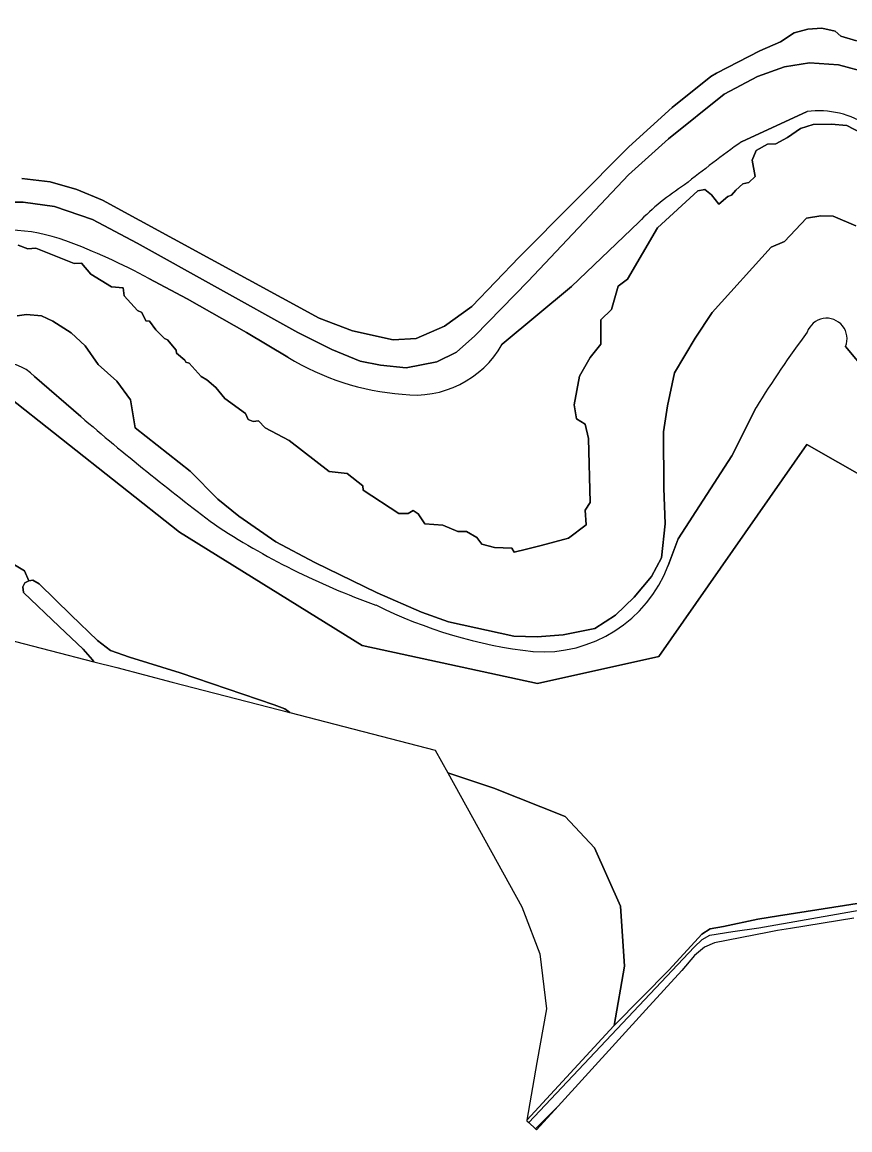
# Model space of a CAD drawing. Extents: x 157648 to 158502, y 379212 to 380938.
# Drawn here: x 157974.1 to 158116.9, y 379212.3 to 379403.4 of the extents above; entities that cross this region are included whole.
import ezdxf

# ---------------------------------------------------------------- set-up
doc = ezdxf.new("R2010")
doc.units = 0
for name, color, linetype in [('IMGEO_Fietspad_halfverhard', 7, 'Continuous'), ('IMGEO_Gemengd_bos', 7, 'Continuous'), ('IMGEO_Grasland_overig', 7, 'Continuous'), ('IMGEO_Greppel_droge_sloot', 7, 'Continuous'), ('IMGEO_Groenvoorziening', 7, 'Continuous'), ('IMGEO_Loofbos', 7, 'Continuous'), ('IMGEO_Oever', 7, 'Continuous'), ('IMGEO_Rivier', 7, 'Continuous'), ('IMGEO_Sloot', 7, 'Continuous'), ('IMGEO_Walbescherming', 7, 'Continuous')]:
    doc.layers.add(name, color=color, linetype=linetype)

msp = doc.modelspace()

# ---------------------------------------------------------------- linework, layer by layer
at = {"layer": 'IMGEO_Fietspad_halfverhard'}
for points in [[(158118.03, 379400.12), (158115.28, 379400.98), (158114.33, 379401.84), (158112.01, 379402.35), (158109.61, 379402.18), (158107.29, 379401.5), (158104.88, 379399.95), (158101.36, 379398.44), (158093.89, 379394.55), (158092.9, 379393.97), (158086.24, 379388.66), (158078.76, 379381.88), (158059.84, 379362.84), (158051.66, 379354.31), (158046.99, 379350.92), (158042.08, 379348.82), (158038.11, 379348.59), (158031.1, 379350.1), (158025.37, 379352.32), (157987.99, 379372.65), (157983.55, 379374.52), (157978.99, 379375.81), (157974.09, 379376.39)], [(157969.57, 379372.32), (157974.3, 379372.32), (157979.74, 379371.56), (157986.28, 379369.34), (157993.99, 379365.25), (158021.68, 379349.83), (158027.52, 379346.91), (158032.43, 379344.92), (158035.93, 379344.22), (158040.37, 379343.75), (158045.63, 379344.8), (158049.02, 379346.44), (158052.17, 379349.24), (158061.4, 379358.71), (158078.69, 379377.05), (158085.58, 379383.24), (158095.2, 379390.93), (158100.93, 379393.98), (158105.61, 379395.65), (158109.91, 379396.34), (158114.89, 379395.99), (158120.05, 379394.62)]]:
    msp.add_lwpolyline(points, dxfattribs=at)
at = {"layer": 'IMGEO_Gemengd_bos'}
msp.add_lwpolyline([(157974.09, 379376.39), (157978.99, 379375.81), (157983.55, 379374.52), (157987.99, 379372.65), (158025.37, 379352.32), (158031.1, 379350.1), (158038.11, 379348.59), (158042.08, 379348.82), (158046.99, 379350.92), (158051.66, 379354.31), (158059.84, 379362.84), (158078.76, 379381.88), (158086.24, 379388.66), (158092.9, 379393.97), (158093.89, 379394.55), (158101.36, 379398.44), (158104.88, 379399.95), (158107.29, 379401.5), (158109.61, 379402.18), (158112.01, 379402.35), (158114.33, 379401.84), (158115.28, 379400.98), (158118.03, 379400.12)], dxfattribs=at)
at = {"layer": 'IMGEO_Grasland_overig'}
for points in [[(158364.6, 379394.78), (158361.23, 379395.92), (158355.57, 379398.9), (158348.76, 379403.37), (158294.38, 379347.08), (158254.31, 379322.22), (158214.83, 379310.18), (158154.52, 379310.03), (158136.55, 379315.06), (158109.46, 379330.5), (158083.93, 379293.96), (158062.98, 379289.27), (158032.76, 379295.87), (158001.28, 379315.38), (157970.74, 379339.55)], [(158122.93, 379339.24), (158116.1, 379347.4)], [(157984.25, 379335.35), (157976.29, 379342.23)], [(157970.74, 379339.55), (158001.28, 379315.38), (158032.76, 379295.87), (158062.98, 379289.27), (158083.93, 379293.96), (158109.46, 379330.5), (158136.55, 379315.06)], [(158100.72, 379336.91), (158096.54, 379328.59), (158087.27, 379314.26), (158085.55, 379309.64)], [(157967.48, 379312.91), (157974.54, 379308.74), (157975.31, 379307.02), (157975.99, 379307.14), (157977.05, 379306.51), (157982.61, 379301.06), (157987.14, 379296.72), (157989.39, 379294.97), (157992.66, 379293.85), (158001.36, 379291.14), (158017.6, 379285.61), (158019.45, 379284.92), (158020.27, 379284.3), (158045.37, 379277.79), (158047.52, 379273.89), (158055.46, 379271.27), (158067.76, 379266.38), (158072.81, 379260.94), (158077.34, 379250.87), (158078, 379240.55), (158076.23, 379230.32), (158085.69, 379239.92), (158091.36, 379246.06), (158092.79, 379246.97), (158095.08, 379247.4), (158100.97, 379248.67), (158104.55, 379249.24), (158118.85, 379251.44)]]:
    msp.add_lwpolyline(points, dxfattribs=at)
for centre, radius, start, end in [((158112.86, 379348.78), 3.52, 337.0192, 161.556), ((158244.22, 379249.06), 168.26, 143.183, 148.5248), ((157970.63, 379336.82), 7.83, 43.7179, 154.361), ((158285.24, 379684.83), 461.23, 229.2631, 232.9409), ((158078.67, 379424.63), 129.35, 236.5016, 250.3189), ((158063.84, 379318.01), 23.27, 266.0158, 338.9227), ((158071.93, 379377.26), 83.03, 243.6787, 263.2907)]:
    msp.add_arc(centre, radius, start, end, dxfattribs=at)
at = {"layer": 'IMGEO_Greppel_droge_sloot'}
msp.add_lwpolyline([(158020.27, 379284.3), (158019.45, 379284.92), (158017.6, 379285.61), (158001.36, 379291.14), (157992.66, 379293.85), (157989.39, 379294.97), (157987.14, 379296.72), (157982.61, 379301.06), (157977.05, 379306.51), (157975.99, 379307.14), (157975.31, 379307.02), (157975.26, 379307.01), (157974.6, 379306.65), (157974.24, 379305.98), (157974.34, 379304.99), (157980.49, 379299.14), (157984.66, 379295.24), (157986.29, 379293.36), (157986.51, 379293.05), (157990.48, 379292.03), (158000, 379289.55)], close=True, dxfattribs=at)
at = {"layer": 'IMGEO_Groenvoorziening'}
for points in [[(158120.05, 379394.62), (158114.89, 379395.99), (158109.91, 379396.34), (158105.61, 379395.65), (158100.93, 379393.98), (158095.2, 379390.93), (158085.58, 379383.24), (158078.69, 379377.05), (158061.4, 379358.71), (158052.17, 379349.24), (158049.02, 379346.44), (158045.63, 379344.8), (158040.37, 379343.75), (158035.93, 379344.22), (158032.43, 379344.92), (158027.52, 379346.91), (158021.68, 379349.83), (157993.99, 379365.25), (157986.28, 379369.34), (157979.74, 379371.56), (157974.3, 379372.32), (157969.57, 379372.32)], [(158098.18, 379382.74), (158109.5, 379387.94)], [(158056.93, 379347.82), (158068.87, 379357.8), (158080.46, 379368.86)], [(157995.99, 379359.17), (158002.58, 379355.62), (158012.83, 379349.84), (158019.97, 379345.58)]]:
    msp.add_lwpolyline(points, dxfattribs=at)
for centre, radius, start, end in [((158111.53, 379372.81), 15.27, 55.4476, 97.6481), ((158259.9, 379158.8), 276.23, 125.8351, 128.3872), ((158112.1, 379338.14), 44.1, 122.5493, 135.8431), ((157970.78, 379335.29), 32.27, 70.2448, 105.1145), ((157939.95, 379254.69), 118.56, 61.7889, 69.3895), ((158041.85, 379356.41), 17.36, 262.8582, 330.3251), ((158043.3, 379383.88), 44.85, 238.6539, 265.3799)]:
    msp.add_arc(centre, radius, start, end, dxfattribs=at)
at = {"layer": 'IMGEO_Loofbos'}
for points in [[(157956.94, 379296.76), (157957.86, 379296.77), (157965.82, 379296.88), (157971.45, 379296.96), (157986.51, 379293.05), (157986.29, 379293.36), (157984.66, 379295.24), (157980.49, 379299.14), (157974.34, 379304.99), (157974.24, 379305.98), (157974.6, 379306.65), (157975.26, 379307.01), (157975.31, 379307.02), (157974.54, 379308.74), (157967.48, 379312.91), (157957.96, 379317.51), (157950.37, 379319.54), (157941.18, 379319.76), (157933.48, 379321.15), (157929.16, 379318.94), (157890.83, 379319.43), (157865.4, 379310.84), (157841.19, 379295.73), (157829.6, 379283.11)], [(158047.52, 379273.89), (158060.29, 379250.77), (158060.59, 379250), (158063.39, 379242.67), (158064.53, 379233.16), (158062.91, 379223.93), (158061.17, 379213.99), (158076.16, 379230.24), (158076.23, 379230.32), (158078, 379240.55), (158077.34, 379250.87), (158072.81, 379260.94), (158067.76, 379266.38), (158055.46, 379271.27), (158047.52, 379273.89)]]:
    msp.add_lwpolyline(points, dxfattribs=at)
at = {"layer": 'IMGEO_Oever'}
for points in [[(158109.5, 379387.94), (158098.18, 379382.74)], [(157973.46, 379364.93), (157975.13, 379364.28), (157976.5, 379364.37), (157983.11, 379361.75), (157984.36, 379361.78), (157985.99, 379359.91), (157989.55, 379357.7), (157991.54, 379357.57), (157991.71, 379356.16), (157994.01, 379353.62), (157994.75, 379353.29), (157995.44, 379351.84), (157996.07, 379351.78), (157997.18, 379350.3), (157998.7, 379348.83), (157999.19, 379348.55), (158000.71, 379346.78), (158000.76, 379346.3), (158002.18, 379345.07), (158002.37, 379344.7), (158002.91, 379344.54), (158005.03, 379342.23), (158005.99, 379341.67), (158007.52, 379340.38), (158009.1, 379338.47), (158012.65, 379335.87), (158013.11, 379334.83), (158013.96, 379334.48), (158014.91, 379334.63), (158016.02, 379333.42), (158020.16, 379331.21), (158027.07, 379325.87), (158030.18, 379325.5), (158032.89, 379323.38), (158032.93, 379322.66), (158039.11, 379318.63), (158040.68, 379318.63), (158041.54, 379319.13), (158042.43, 379318.54), (158043.6, 379316.85), (158046.68, 379316.59), (158049.29, 379315.54), (158050.75, 379315.52), (158052.55, 379314.5), (158053.42, 379313.35), (158055.61, 379312.76), (158058.55, 379312.63), (158058.95, 379311.96), (158061.12, 379312.46), (158063.63, 379313.09), (158068.34, 379314.35), (158071.38, 379316.68), (158071.2, 379319.19), (158072.08, 379320.54), (158071.82, 379331.57), (158071.2, 379334), (158069.71, 379334.97), (158069.3, 379337.38), (158070.27, 379342.31), (158072.08, 379345.54), (158073.9, 379347.85), (158073.9, 379352.02), (158075.79, 379353.79), (158076.94, 379357.84), (158078.54, 379359.04), (158083.68, 379367.89), (158090.67, 379374.25), (158091.83, 379374.53), (158093, 379373.61), (158094.27, 379371.99), (158095.85, 379373.31), (158096.48, 379373.5), (158097.2, 379374.39), (158098.43, 379375.48), (158099.43, 379375.71), (158100.52, 379376.73), (158100, 379379.58), (158100.73, 379381.25), (158102.64, 379382.35), (158104.11, 379382.39), (158106.09, 379383.47), (158108.38, 379385), (158110.52, 379385.7), (158113.64, 379385.79), (158116.36, 379385.52), (158118.75, 379384.28)], [(158117.88, 379368.25), (158113.97, 379369.91), (158111.88, 379369.99), (158109.36, 379369.58), (158105.58, 379365.55), (158103.29, 379364.58), (158093.13, 379353.29), (158090.21, 379348.86), (158086.6, 379342.86), (158085.41, 379337.2), (158084.75, 379332.68), (158084.77, 379322.99), (158084.99, 379316.84), (158084.39, 379310.97), (158082.68, 379307.73), (158079.65, 379304.21), (158076.46, 379301.07), (158072.87, 379298.77), (158067.41, 379297.7), (158062.92, 379297.32), (158058.92, 379297.47), (158047.68, 379299.92), (158042.99, 379301.6), (158035.35, 379304.93), (158024.61, 379310.18), (158017.89, 379313.76), (158011.49, 379318.16), (158007.89, 379321.1), (158003.09, 379325.93), (157993.65, 379333.4), (157992.82, 379338.2), (157990.44, 379341.47), (157987.24, 379344.3), (157984.98, 379347.52), (157982.6, 379349.76), (157979.41, 379351.82), (157977.48, 379352.74), (157974.89, 379352.97), (157973.27, 379352.7)], [(158080.46, 379368.86), (158068.87, 379357.8), (158056.93, 379347.82)], [(158019.97, 379345.58), (158012.83, 379349.84), (158002.58, 379355.62), (157995.99, 379359.17)], [(158116.1, 379347.4), (158122.93, 379339.24)], [(157976.29, 379342.23), (157984.25, 379335.35)], [(158085.55, 379309.64), (158087.27, 379314.26), (158096.54, 379328.59), (158100.72, 379336.91)], [(158118.85, 379251.44), (158104.55, 379249.24), (158100.97, 379248.67), (158095.08, 379247.4), (158092.79, 379246.97), (158091.36, 379246.06), (158085.69, 379239.92), (158076.23, 379230.32), (158076.16, 379230.24), (158061.17, 379213.99), (158061.14, 379213.87), (158061.49, 379213.55), (158061.49, 379213.55), (158090.01, 379243.79), (158091.37, 379245.12), (158092.74, 379245.88), (158096.67, 379246.52), (158101.19, 379247.15), (158138.06, 379253.64)], [(158066.56, 379216.38), (158062.67, 379212.47), (158062.67, 379212.47), (158062.84, 379212.31), (158066.56, 379216.38)]]:
    msp.add_lwpolyline(points, dxfattribs=at)
for centre, radius, start, end in [((158111.53, 379372.81), 15.27, 55.4476, 97.6481), ((158259.9, 379158.8), 276.23, 125.8351, 128.3872), ((158112.1, 379338.14), 44.1, 122.5493, 135.8431), ((157970.78, 379335.29), 32.27, 70.2448, 105.1145), ((157939.95, 379254.69), 118.56, 61.7889, 69.3895), ((158112.86, 379348.78), 3.52, 337.0192, 161.556), ((158244.22, 379249.06), 168.26, 143.183, 148.5248), ((158041.85, 379356.41), 17.36, 262.8582, 330.3251), ((157970.63, 379336.82), 7.83, 43.7179, 154.361), ((158043.3, 379383.88), 44.85, 238.6539, 265.3799), ((158285.24, 379684.83), 461.23, 229.2631, 232.9409), ((158078.67, 379424.63), 129.35, 236.5016, 250.3189), ((158063.84, 379318.01), 23.27, 266.0158, 338.9227), ((158071.93, 379377.26), 83.03, 243.6787, 263.2907)]:
    msp.add_arc(centre, radius, start, end, dxfattribs=at)
at = {"layer": 'IMGEO_Rivier'}
for points in [[(158118.75, 379384.28), (158116.36, 379385.52), (158113.64, 379385.79), (158110.52, 379385.7), (158108.38, 379385), (158106.09, 379383.47), (158104.11, 379382.39), (158102.64, 379382.35), (158100.73, 379381.25), (158100, 379379.58), (158100.52, 379376.73), (158099.43, 379375.71), (158098.43, 379375.48), (158097.2, 379374.39), (158096.48, 379373.5), (158095.85, 379373.31), (158094.27, 379371.99), (158093, 379373.61), (158091.83, 379374.53), (158090.67, 379374.25), (158083.68, 379367.89), (158078.54, 379359.04), (158076.94, 379357.84), (158075.79, 379353.79), (158073.9, 379352.02), (158073.9, 379347.85), (158072.08, 379345.54), (158070.27, 379342.31), (158069.3, 379337.38), (158069.71, 379334.97), (158071.2, 379334), (158071.82, 379331.57), (158072.08, 379320.54), (158071.2, 379319.19), (158071.38, 379316.68), (158068.34, 379314.35), (158063.63, 379313.09), (158061.12, 379312.46), (158058.95, 379311.96), (158058.55, 379312.63), (158055.61, 379312.76), (158053.42, 379313.35), (158052.55, 379314.5), (158050.75, 379315.52), (158049.29, 379315.54), (158046.68, 379316.59), (158043.6, 379316.85), (158042.43, 379318.54), (158041.54, 379319.13), (158040.68, 379318.63), (158039.11, 379318.63), (158032.93, 379322.66), (158032.89, 379323.38), (158030.18, 379325.5), (158027.07, 379325.87), (158020.16, 379331.21), (158016.02, 379333.42), (158014.91, 379334.63), (158013.96, 379334.48), (158013.11, 379334.83), (158012.65, 379335.87), (158009.1, 379338.47), (158007.52, 379340.38), (158005.99, 379341.67), (158005.03, 379342.23), (158002.91, 379344.54), (158002.37, 379344.7), (158002.18, 379345.07), (158000.76, 379346.3), (158000.71, 379346.78), (157999.19, 379348.55), (157998.7, 379348.83), (157997.18, 379350.3), (157996.07, 379351.78), (157995.44, 379351.84), (157994.75, 379353.29), (157994.01, 379353.62), (157991.71, 379356.16), (157991.54, 379357.57), (157989.55, 379357.7), (157985.99, 379359.91), (157984.36, 379361.78), (157983.11, 379361.75), (157976.5, 379364.37), (157975.13, 379364.28), (157973.46, 379364.93)], [(157973.27, 379352.7), (157974.89, 379352.97), (157977.48, 379352.74), (157979.41, 379351.82), (157982.6, 379349.76), (157984.98, 379347.52), (157987.24, 379344.3), (157990.44, 379341.47), (157992.82, 379338.2), (157993.65, 379333.4), (158003.09, 379325.93), (158007.89, 379321.1), (158011.49, 379318.16), (158017.89, 379313.76), (158024.61, 379310.18), (158035.35, 379304.93), (158042.99, 379301.6), (158047.68, 379299.92), (158058.92, 379297.47), (158062.92, 379297.32), (158067.41, 379297.7), (158072.87, 379298.77), (158076.46, 379301.07), (158079.65, 379304.21), (158082.68, 379307.73), (158084.39, 379310.97), (158084.99, 379316.84), (158084.77, 379322.99), (158084.75, 379332.68), (158085.41, 379337.2), (158086.6, 379342.86), (158090.21, 379348.86), (158093.13, 379353.29), (158103.29, 379364.58), (158105.58, 379365.55), (158109.36, 379369.58), (158111.88, 379369.99), (158113.97, 379369.91), (158117.88, 379368.25)]]:
    msp.add_lwpolyline(points, dxfattribs=at)
at = {"layer": 'IMGEO_Sloot'}
msp.add_lwpolyline([(158117.54, 379248.82), (158106.62, 379247.04), (158104.36, 379246.67), (158102.66, 379246.35), (158093.54, 379244.58), (158091.78, 379243.81), (158090.08, 379242.39), (158087.89, 379239.78), (158081.7, 379232.99), (158066.56, 379216.38), (158062.67, 379212.47), (158062.67, 379212.47), (158061.49, 379213.55), (158061.49, 379213.55), (158090.01, 379243.79), (158091.37, 379245.12), (158092.74, 379245.88), (158096.67, 379246.52), (158101.19, 379247.15), (158138.06, 379253.64)], dxfattribs=at)
at = {"layer": 'IMGEO_Walbescherming'}
msp.add_lwpolyline([(158090.67, 379374.25), (158091.83, 379374.53), (158093, 379373.61), (158094.27, 379371.99), (158095.85, 379373.31), (158096.48, 379373.5), (158097.2, 379374.39), (158098.43, 379375.48), (158099.43, 379375.71), (158100.52, 379376.73), (158100, 379379.58), (158100.73, 379381.25)], dxfattribs=at)

doc.saveas('drawing.dxf')
